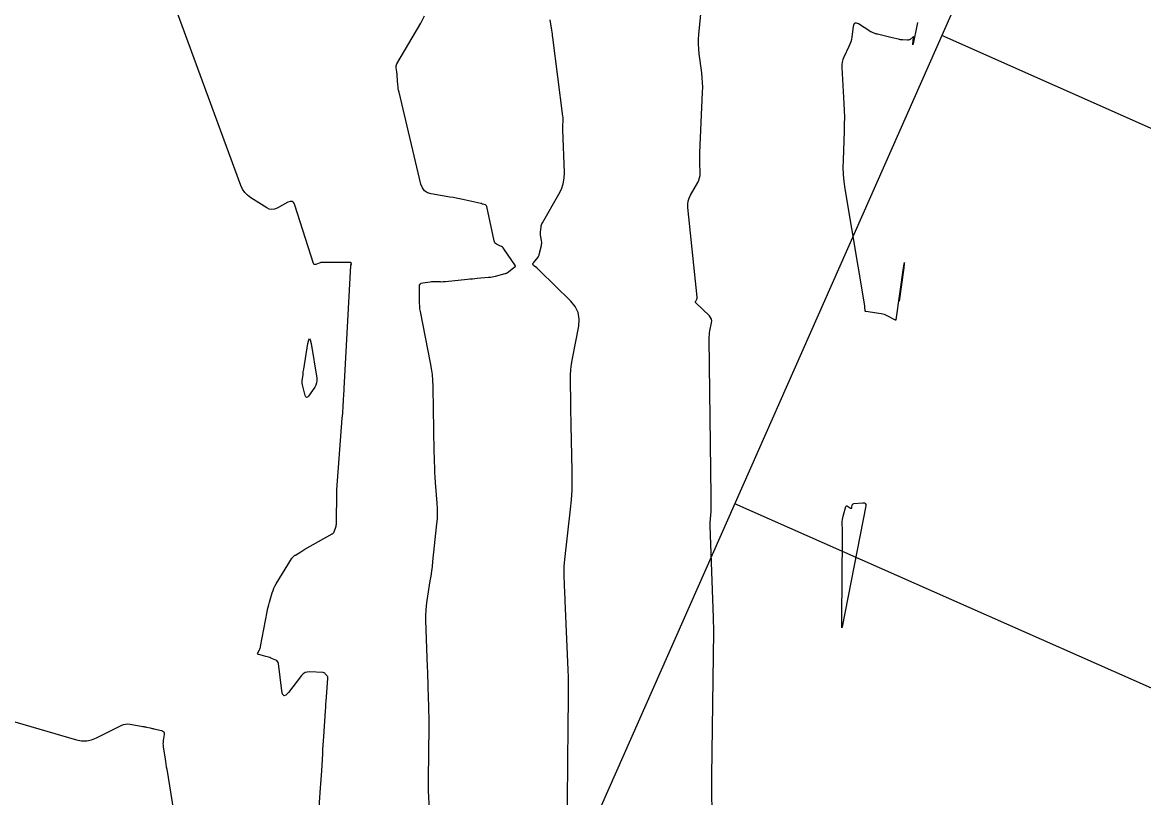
# Model space of a CAD drawing. Extents: x 658976 to 668726, y 639543 to 647196.
# Drawn here: x 662828 to 662937.6, y 643285.7 to 643361.4 of the extents above; entities that cross this region are included whole.
import ezdxf

# ---------------------------------------------------------------- set-up
doc = ezdxf.new("R2010")
doc.units = 0
for name, color, linetype in [('Ex_Major Contours', 7, 'Continuous'), ('Ex_Minor Contours', 7, 'Continuous'), ('R_Grid', 7, 'Continuous')]:
    doc.layers.add(name, color=color, linetype=linetype)

msp = doc.modelspace()

# ---------------------------------------------------------------- linework, layer by layer
at = {"layer": 'Ex_Major Contours'}
msp.add_lwpolyline([(662856.87, 643282.35), (662857.19, 643286.65), (662857.22, 643287.06), (662857.25, 643287.48), (662857.28, 643287.9), (662857.3, 643288.32), (662857.39, 643289.99), (662857.41, 643290.4), (662857.43, 643290.82), (662857.46, 643291.24), (662857.49, 643291.66), (662857.66, 643294.17), (662857.69, 643294.5), (662857.71, 643294.83), (662857.73, 643295.16), (662857.76, 643295.5), (662857.89, 643297.36), (662857.89, 643297.43), (662857.88, 643297.49), (662857.85, 643297.54), (662857.82, 643297.6), (662857.65, 643297.8), (662857.6, 643297.85), (662857.55, 643297.88), (662857.49, 643297.9), (662857.43, 643297.91), (662856.11, 643297.98), (662855.88, 643297.97), (662855.67, 643297.91), (662855.49, 643297.79), (662855.33, 643297.63), (662854.04, 643295.96), (662853.8, 643295.71), (662853.62, 643295.66), (662853.48, 643295.8), (662853.4, 643296.13), (662853.08, 643298.79), (662853.05, 643298.91), (662852.99, 643299.01), (662852.91, 643299.08), (662852.81, 643299.14), (662852.33, 643299.33), (662852.21, 643299.38), (662852.09, 643299.42), (662851.97, 643299.46), (662851.84, 643299.49), (662851.14, 643299.67), (662851.07, 643299.69), (662851.04, 643299.73), (662851.03, 643299.79), (662851.06, 643299.85), (662851.22, 643300.14), (662851.25, 643300.21), (662851.28, 643300.29), (662851.31, 643300.37), (662851.33, 643300.45), (662851.96, 643303.84), (662852.01, 643304.08), (662852.06, 643304.31), (662852.12, 643304.54), (662852.19, 643304.78), (662852.46, 643305.7), (662852.54, 643305.93), (662852.63, 643306.15), (662852.73, 643306.37), (662852.85, 643306.58), (662854.33, 643309.01), (662854.36, 643309.05), (662854.38, 643309.08), (662854.41, 643309.12), (662854.44, 643309.15), (662854.58, 643309.28), (662854.61, 643309.31), (662854.64, 643309.34), (662854.68, 643309.37), (662854.72, 643309.39), (662855.24, 643309.72), (662855.34, 643309.78), (662855.44, 643309.84), (662855.55, 643309.9), (662855.65, 643309.96), (662858.33, 643311.47), (662858.41, 643311.53), (662858.47, 643311.59), (662858.52, 643311.67), (662858.56, 643311.76), (662858.67, 643312.13), (662858.7, 643312.22), (662858.71, 643312.32), (662858.73, 643312.42), (662858.73, 643312.51), (662858.75, 643313.56), (662858.75, 643313.74), (662858.75, 643313.93), (662858.76, 643314.11), (662858.76, 643314.3), (662858.76, 643315.03), (662858.76, 643315.22), (662858.77, 643315.4), (662858.77, 643315.59), (662858.79, 643315.77), (662859.31, 643322.75), (662859.33, 643322.99), (662859.35, 643323.23), (662859.36, 643323.48), (662859.38, 643323.72), (662859.44, 643324.68), (662859.45, 643324.93), (662859.47, 643325.17), (662859.48, 643325.41), (662859.49, 643325.65), (662860.13, 643337.68), (662860.13, 643337.7), (662860.13, 643337.71), (662860.13, 643337.75), (662860.13, 643337.75), (662860.14, 643337.76), (662860.14, 643337.76), (662860.15, 643337.76), (662860.2, 643337.77), (662860.21, 643337.77), (662860.22, 643337.77), (662860.22, 643337.78), (662860.22, 643337.79), (662860.17, 643337.91), (662860.16, 643337.93), (662860.14, 643337.95), (662860.12, 643337.96), (662860.1, 643337.96), (662857.38, 643337.96), (662857.3, 643337.96), (662857.21, 643337.95), (662857.13, 643337.92), (662857.04, 643337.9), (662856.72, 643337.77), (662856.64, 643337.75), (662856.58, 643337.76), (662856.53, 643337.8), (662856.5, 643337.87), (662854.68, 643343.56), (662854.57, 643343.79), (662854.42, 643343.91), (662854.22, 643343.93), (662853.98, 643343.84), (662852.94, 643343.26), (662852.68, 643343.16), (662852.43, 643343.13), (662852.17, 643343.17), (662851.92, 643343.3), (662850.36, 643344.29), (662850.05, 643344.53), (662849.78, 643344.81), (662849.56, 643345.13), (662849.4, 643345.49), (662842.27, 643364.91)], dxfattribs=at)
msp.add_lwpolyline([(662856.83, 643326.42), (662856.8, 643326.2), (662856.73, 643325.98), (662856.61, 643325.78), (662856.01, 643324.92), (662855.9, 643324.8), (662855.81, 643324.77), (662855.74, 643324.83), (662855.68, 643324.98), (662855.44, 643325.89), (662855.41, 643326.03), (662855.4, 643326.17), (662855.39, 643326.3), (662855.4, 643326.44), (662855.47, 643327), (662855.48, 643327.14), (662855.5, 643327.28), (662855.52, 643327.42), (662855.55, 643327.56), (662855.95, 643330.05), (662856.03, 643330.4), (662856.1, 643330.51), (662856.18, 643330.4), (662856.25, 643330.05), (662856.81, 643326.66)], close=True, dxfattribs=at)
at = {"layer": 'Ex_Minor Contours'}
for points in [[(662895.46, 643284.42), (662895.43, 643286.11), (662895.43, 643287.79), (662895.62, 643301.92), (662895.62, 643302.04), (662895.62, 643302.15), (662895.62, 643302.26), (662895.62, 643302.37), (662895.6, 643302.83), (662895.59, 643302.94), (662895.59, 643303.05), (662895.58, 643303.16), (662895.58, 643303.28), (662895.26, 643312.25), (662895.25, 643312.39), (662895.26, 643312.54), (662895.26, 643312.68), (662895.28, 643312.82), (662895.34, 643313.39), (662895.36, 643313.54), (662895.37, 643313.68), (662895.37, 643313.82), (662895.37, 643313.97), (662895.36, 643314.54), (662895.35, 643314.69), (662895.35, 643314.83), (662895.35, 643314.97), (662895.35, 643315.12), (662895.17, 643330.5), (662895.17, 643330.7), (662895.19, 643330.9), (662895.21, 643331.09), (662895.24, 643331.29), (662895.39, 643332.07), (662895.41, 643332.26), (662895.38, 643332.43), (662895.3, 643332.59), (662895.18, 643332.74), (662893.87, 643334.03), (662893.84, 643334.07), (662893.83, 643334.11), (662893.83, 643334.15), (662893.85, 643334.19), (662893.95, 643334.37), (662893.97, 643334.41), (662893.99, 643334.46), (662893.99, 643334.51), (662893.99, 643334.56), (662893.08, 643343.33), (662893.07, 643343.65), (662893.11, 643343.95), (662893.2, 643344.25), (662893.33, 643344.53), (662894.05, 643345.77), (662894.16, 643345.99), (662894.23, 643346.22), (662894.27, 643346.45), (662894.28, 643346.7), (662894.25, 643347.69), (662894.24, 643347.94), (662894.24, 643348.19), (662894.24, 643348.43), (662894.25, 643348.68), (662894.52, 643354.59), (662894.53, 643355.06), (662894.52, 643355.53), (662894.49, 643356), (662894.44, 643356.47), (662894.2, 643358.35), (662894.15, 643358.82), (662894.13, 643359.29), (662894.13, 643359.76), (662894.16, 643360.23), (662894.47, 643363.55)], [(662867.84, 643284.15), (662867.76, 643285.84), (662867.74, 643286.26), (662867.73, 643286.68), (662867.73, 643287.1), (662867.73, 643287.52), (662867.79, 643292.64), (662867.79, 643293.13), (662867.79, 643293.61), (662867.78, 643294.1), (662867.77, 643294.58), (662867.71, 643296.52), (662867.69, 643297.01), (662867.67, 643297.49), (662867.66, 643297.98), (662867.64, 643298.46), (662867.47, 643303.03), (662867.47, 643303.51), (662867.49, 643303.99), (662867.53, 643304.47), (662867.6, 643304.95), (662867.91, 643306.86), (662867.99, 643307.33), (662868.05, 643307.81), (662868.12, 643308.29), (662868.17, 643308.77), (662868.56, 643312.44), (662868.6, 643312.94), (662868.62, 643313.44), (662868.62, 643313.95), (662868.59, 643314.45), (662868.43, 643316.47), (662868.39, 643316.97), (662868.36, 643317.48), (662868.34, 643317.99), (662868.32, 643318.49), (662868.26, 643321.22), (662868.25, 643321.8), (662868.24, 643322.38), (662868.23, 643322.96), (662868.22, 643323.54), (662868.18, 643325.87), (662868.16, 643326.45), (662868.11, 643327.03), (662868.04, 643327.6), (662867.94, 643328.17), (662866.95, 643333.17), (662866.9, 643333.44), (662866.87, 643333.72), (662866.85, 643333.99), (662866.84, 643334.27), (662866.84, 643335.61), (662866.86, 643335.75), (662866.92, 643335.86), (662867.02, 643335.94), (662867.17, 643335.98), (662867.89, 643336.07), (662868.01, 643336.09), (662868.14, 643336.1), (662868.26, 643336.1), (662868.39, 643336.1), (662868.89, 643336.09), (662869.02, 643336.08), (662869.15, 643336.09), (662869.27, 643336.09), (662869.4, 643336.1), (662871.53, 643336.32), (662871.77, 643336.35), (662872.02, 643336.37), (662872.26, 643336.4), (662872.5, 643336.42), (662873.61, 643336.52), (662873.78, 643336.54), (662873.95, 643336.56), (662874.12, 643336.6), (662874.29, 643336.64), (662875.24, 643336.88), (662875.27, 643336.88), (662875.3, 643336.89), (662875.32, 643336.91), (662875.35, 643336.92), (662875.45, 643336.98), (662875.48, 643337), (662875.51, 643337.01), (662875.53, 643337.03), (662875.55, 643337.05), (662876.24, 643337.61), (662876.25, 643337.61), (662876.25, 643337.62), (662876.25, 643337.62), (662876.25, 643337.63), (662876.25, 643337.63), (662876.25, 643337.63), (662876.25, 643337.65), (662876.24, 643337.65), (662876.24, 643337.65), (662875.09, 643339.29), (662875.03, 643339.38), (662874.95, 643339.45), (662874.87, 643339.51), (662874.77, 643339.57), (662874.38, 643339.76), (662874.29, 643339.81), (662874.22, 643339.88), (662874.17, 643339.97), (662874.14, 643340.07), (662873.42, 643343.42), (662873.41, 643343.48), (662873.38, 643343.52), (662873.34, 643343.55), (662873.29, 643343.58), (662873.07, 643343.66), (662873.02, 643343.67), (662872.96, 643343.69), (662872.91, 643343.71), (662872.85, 643343.72), (662871.08, 643344.11), (662870.77, 643344.18), (662870.45, 643344.24), (662870.14, 643344.3), (662869.82, 643344.35), (662868, 643344.66), (662867.63, 643344.77), (662867.34, 643344.96), (662867.13, 643345.24), (662866.99, 643345.6), (662864.85, 643354.6), (662864.81, 643354.78), (662864.78, 643354.95), (662864.76, 643355.13), (662864.74, 643355.31), (662864.68, 643356.18), (662864.67, 643356.28), (662864.66, 643356.38), (662864.64, 643356.48), (662864.63, 643356.58), (662864.57, 643356.98), (662864.56, 643357.08), (662864.57, 643357.17), (662864.6, 643357.26), (662864.64, 643357.35), (662866.99, 643361.34), (662867.33, 643362.05)], [(662881.32, 643284.64), (662881.36, 643289.85), (662881.36, 643290.54), (662881.37, 643291.24), (662881.38, 643291.93), (662881.38, 643292.62), (662881.42, 643295.39), (662881.43, 643296.09), (662881.42, 643296.78), (662881.41, 643297.47), (662881.38, 643298.17), (662881.09, 643304.93), (662881.08, 643305.26), (662881.07, 643305.6), (662881.05, 643305.94), (662881.04, 643306.27), (662880.99, 643307.61), (662880.99, 643307.95), (662880.99, 643308.28), (662881.01, 643308.62), (662881.05, 643308.95), (662881.61, 643313.87), (662881.7, 643314.8), (662881.76, 643315.73), (662881.78, 643316.66), (662881.78, 643317.59), (662881.67, 643322.12), (662881.66, 643322.66), (662881.65, 643323.19), (662881.64, 643323.73), (662881.63, 643324.27), (662881.61, 643326.43), (662881.61, 643326.97), (662881.65, 643327.5), (662881.71, 643328.04), (662881.8, 643328.57), (662882.41, 643331.75), (662882.46, 643332.44), (662882.35, 643333.07), (662882.08, 643333.65), (662881.65, 643334.18), (662878.59, 643337.19), (662878.52, 643337.26), (662878.45, 643337.32), (662878.38, 643337.38), (662878.31, 643337.44), (662878.01, 643337.66), (662877.95, 643337.72), (662877.93, 643337.78), (662877.93, 643337.85), (662877.98, 643337.92), (662878.44, 643338.49), (662878.46, 643338.51), (662878.47, 643338.52), (662878.48, 643338.54), (662878.49, 643338.56), (662878.53, 643338.65), (662878.54, 643338.67), (662878.55, 643338.69), (662878.56, 643338.71), (662878.56, 643338.73), (662878.77, 643339.63), (662878.79, 643339.74), (662878.8, 643339.85), (662878.8, 643339.96), (662878.78, 643340.07), (662878.7, 643340.51), (662878.69, 643340.62), (662878.68, 643340.73), (662878.68, 643340.84), (662878.69, 643340.96), (662878.74, 643341.42), (662878.75, 643341.53), (662878.78, 643341.64), (662878.82, 643341.74), (662878.88, 643341.84), (662880.47, 643344.62), (662880.72, 643345.12), (662880.89, 643345.65), (662880.99, 643346.19), (662881.01, 643346.75), (662880.87, 643350.9), (662880.87, 643351.01), (662880.87, 643351.13), (662880.87, 643351.24), (662880.87, 643351.35), (662880.89, 643351.79), (662880.9, 643351.91), (662880.89, 643352.02), (662880.89, 643352.13), (662880.87, 643352.24), (662879.89, 643359.93), (662879.86, 643360.1), (662879.84, 643360.28), (662879.81, 643360.46), (662879.79, 643360.64), (662879.63, 643361.66)], [(662915.52, 643361.41), (662915.45, 643361.08), (662915.09, 643359.31), (662915.08, 643359.24), (662915.07, 643359.21), (662915.06, 643359.24), (662915.07, 643359.31), (662915.12, 643359.91), (662915.12, 643359.92), (662915.12, 643359.93), (662915.12, 643359.94), (662915.12, 643359.95), (662915.13, 643360), (662915.13, 643360.01), (662915.12, 643360.01), (662915.12, 643360.01), (662915.11, 643360.01), (662914.79, 643359.75), (662914.74, 643359.71), (662914.67, 643359.69), (662914.61, 643359.67), (662914.54, 643359.67), (662914.07, 643359.7), (662913.97, 643359.71), (662913.87, 643359.72), (662913.77, 643359.74), (662913.67, 643359.76), (662913.06, 643359.91), (662912.93, 643359.94), (662912.79, 643359.97), (662912.66, 643360), (662912.52, 643360.03), (662911.6, 643360.25), (662911.54, 643360.27), (662911.47, 643360.28), (662911.41, 643360.3), (662911.35, 643360.33), (662911.11, 643360.42), (662911.05, 643360.44), (662910.99, 643360.47), (662910.94, 643360.5), (662910.88, 643360.54), (662909.74, 643361.25), (662909.55, 643361.33), (662909.41, 643361.32), (662909.31, 643361.22), (662909.25, 643361.02), (662909.11, 643360), (662909.07, 643359.75), (662909, 643359.51), (662908.92, 643359.27), (662908.82, 643359.04), (662908.33, 643358.02), (662908.23, 643357.77), (662908.16, 643357.52), (662908.12, 643357.26), (662908.12, 643356.99), (662908.33, 643353.49), (662908.36, 643352.81), (662908.38, 643352.14), (662908.37, 643351.46), (662908.36, 643350.79), (662908.25, 643347.94), (662908.24, 643347.25), (662908.26, 643346.55), (662908.32, 643345.86), (662908.42, 643345.17), (662910.33, 643333.73), (662910.33, 643333.68), (662910.34, 643333.63), (662910.34, 643333.58), (662910.35, 643333.52), (662910.36, 643333.32), (662910.37, 643333.27), (662910.39, 643333.24), (662910.42, 643333.21), (662910.46, 643333.2), (662911.98, 643332.97), (662912.13, 643332.95), (662912.27, 643332.91), (662912.4, 643332.86), (662912.53, 643332.79), (662913.28, 643332.4), (662913.29, 643332.39), (662913.31, 643332.38), (662913.33, 643332.38), (662913.34, 643332.37), (662913.41, 643332.35), (662913.43, 643332.34), (662913.44, 643332.35), (662913.45, 643332.36), (662913.45, 643332.37), (662914.17, 643337.43), (662914.23, 643337.83), (662914.25, 643337.97), (662914.23, 643337.83), (662914.18, 643337.43), (662913.74, 643334.18)], [(662825.16, 643293.73), (662833.33, 643291.34), (662833.83, 643291.24), (662834.33, 643291.24), (662834.81, 643291.34), (662835.29, 643291.53), (662837.69, 643292.75), (662837.91, 643292.84), (662838.13, 643292.89), (662838.36, 643292.9), (662838.59, 643292.88), (662839.81, 643292.66), (662839.9, 643292.64), (662839.99, 643292.63), (662840.08, 643292.61), (662840.17, 643292.59), (662840.54, 643292.51), (662840.63, 643292.49), (662840.72, 643292.47), (662840.81, 643292.44), (662840.9, 643292.42), (662841.65, 643292.25), (662841.78, 643292.2), (662841.86, 643292.12), (662841.9, 643292.02), (662841.9, 643291.88), (662841.8, 643291.27), (662841.79, 643291.12), (662841.78, 643290.97), (662841.79, 643290.82), (662841.8, 643290.66), (662841.99, 643289.47), (662842.03, 643289.22), (662842.07, 643288.97), (662842.11, 643288.72), (662842.15, 643288.47), (662843.68, 643278.91)]]:
    msp.add_lwpolyline(points, dxfattribs=at)
msp.add_lwpolyline([(662909.17, 643314.34), (662909.2, 643314.39), (662909.25, 643314.41), (662909.3, 643314.43), (662910.18, 643314.5), (662910.33, 643314.49), (662910.42, 643314.44), (662910.46, 643314.34), (662910.46, 643314.2), (662908.16, 643302.38), (662908.14, 643302.31), (662908.13, 643302.29), (662908.13, 643302.31), (662908.13, 643302.39), (662908.14, 643302.79), (662908.14, 643302.89), (662908.14, 643302.99), (662908.14, 643303.09), (662908.14, 643303.19), (662908.19, 643311.16), (662908.19, 643311.33), (662908.19, 643311.5), (662908.19, 643311.67), (662908.18, 643311.84), (662908.17, 643312.52), (662908.17, 643312.68), (662908.18, 643312.85), (662908.21, 643313.02), (662908.25, 643313.18), (662908.52, 643314.12), (662908.55, 643314.18), (662908.58, 643314.21), (662908.63, 643314.21), (662908.69, 643314.18), (662908.98, 643313.98), (662909.03, 643313.96), (662909.07, 643313.96), (662909.1, 643313.98), (662909.11, 643314.03), (662909.15, 643314.29)], close=True, dxfattribs=at)
at = {"layer": 'R_Grid'}
for p, q in [((662695.34, 642857.16), (662998.85, 643543.01)), ((663055.08, 643299.41), (662917.91, 643360.12)), ((663034.85, 643253.69), (662897.68, 643314.39))]:
    msp.add_line(p, q, dxfattribs=at)

doc.saveas('drawing.dxf')
